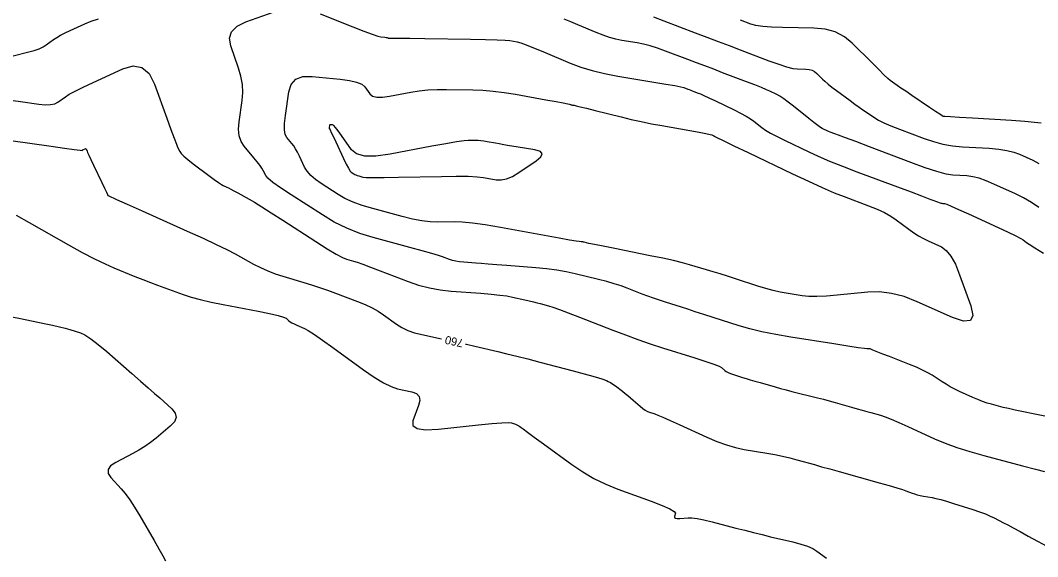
# Model space of a CAD drawing. Extents: x 2082232 to 2083549, y 592624 to 593832.
# Drawn here: x 2082370.6 to 2082457.3, y 592740.1 to 592785.8 of the extents above; entities that cross this region are included whole.
import ezdxf

# ---------------------------------------------------------------- set-up
doc = ezdxf.new("R2010")
doc.units = 0
doc.layers.add('DT_X_Contour_Major', color=7, linetype='Continuous')
doc.layers.add('DT_X_Contour_Minor', color=7, linetype='Continuous')

msp = doc.modelspace()

# ---------------------------------------------------------------- linework, layer by layer
at = {"layer": 'DT_X_Contour_Major'}
for points in [[(2082424.559, 592786.072), (2082425.451, 592785.734), (2082428.114, 592784.732), (2082429.103, 592784.359), (2082430.071, 592783.993), (2082431.019, 592783.634), (2082431.946, 592783.281), (2082434.392, 592782.347), (2082435.23, 592782.041), (2082435.91, 592781.82), (2082436.432, 592781.686), (2082436.795, 592781.639), (2082437.554, 592781.627), (2082437.826, 592781.601), (2082438.07, 592781.531), (2082438.288, 592781.418), (2082438.479, 592781.261), (2082438.954, 592780.784), (2082439.163, 592780.588), (2082439.435, 592780.358), (2082439.77, 592780.092), (2082440.167, 592779.793), (2082441.311, 592778.947), (2082441.719, 592778.647), (2082442.087, 592778.381), (2082442.414, 592778.15), (2082442.701, 592777.954), (2082443.411, 592777.476), (2082443.742, 592777.281), (2082444.204, 592777.057), (2082444.796, 592776.803), (2082445.518, 592776.518), (2082447.619, 592775.72), (2082448.415, 592775.452), (2082449.228, 592775.246), (2082450.057, 592775.101), (2082450.903, 592775.019), (2082453.18, 592774.882), (2082453.98, 592774.813), (2082454.675, 592774.707), (2082455.262, 592774.566), (2082455.743, 592774.387), (2082456.884, 592773.864), (2082457.401, 592773.58)], [(2082369.783, 592775.548), (2082373.241, 592775.059), (2082374.377, 592774.9), (2082375.192, 592774.789), (2082375.685, 592774.725), (2082375.857, 592774.709), (2082375.886, 592774.73), (2082375.901, 592774.74), (2082375.925, 592774.753), (2082375.956, 592774.768), (2082375.996, 592774.787), (2082376.114, 592774.841), (2082376.155, 592774.853), (2082376.19, 592774.847), (2082376.218, 592774.823), (2082376.24, 592774.781), (2082376.289, 592774.645), (2082376.337, 592774.532), (2082376.446, 592774.295), (2082376.616, 592773.932), (2082376.847, 592773.446), (2082377.542, 592771.981), (2082377.771, 592771.5), (2082377.935, 592771.155), (2082378.034, 592770.947), (2082378.068, 592770.875), (2082378.073, 592770.863), (2082378.075, 592770.86), (2082378.076, 592770.857), (2082378.077, 592770.855), (2082378.078, 592770.854), (2082378.079, 592770.854), (2082378.08, 592770.853), (2082378.081, 592770.853), (2082378.082, 592770.852), (2082378.085, 592770.851), (2082378.809, 592770.527), (2082379.712, 592770.123), (2082380.977, 592769.558), (2082384.83, 592767.834), (2082386.168, 592767.227), (2082387.292, 592766.702), (2082388.202, 592766.256), (2082388.898, 592765.891), (2082390.47, 592765.024), (2082391.068, 592764.715), (2082391.686, 592764.438), (2082392.322, 592764.194), (2082392.977, 592763.981), (2082394.749, 592763.456), (2082395.417, 592763.251), (2082396.093, 592763.03), (2082396.777, 592762.792), (2082397.468, 592762.538), (2082399.321, 592761.839), (2082399.981, 592761.572), (2082400.572, 592761.294), (2082401.094, 592761.006), (2082401.547, 592760.707), (2082402.663, 592759.898), (2082403.111, 592759.614), (2082403.618, 592759.372), (2082404.185, 592759.171), (2082404.811, 592759.01), (2082406.495, 592758.651)], [(2082408.546, 592758.2), (2082408.614, 592758.185), (2082409.338, 592758.02), (2082411.294, 592757.569), (2082412.068, 592757.387), (2082412.925, 592757.177), (2082413.864, 592756.939), (2082414.884, 592756.675), (2082417.716, 592755.932), (2082418.664, 592755.681), (2082419.385, 592755.485), (2082419.878, 592755.344), (2082420.144, 592755.258), (2082420.55, 592755.101), (2082420.711, 592755.028), (2082420.892, 592754.927), (2082421.091, 592754.797), (2082421.31, 592754.64), (2082421.918, 592754.183), (2082422.145, 592754.008), (2082422.373, 592753.826), (2082422.6, 592753.637), (2082422.827, 592753.442), (2082423.431, 592752.91), (2082423.65, 592752.729), (2082423.854, 592752.584), (2082424.044, 592752.476), (2082424.219, 592752.404), (2082424.665, 592752.26), (2082424.922, 592752.163), (2082425.357, 592751.978), (2082425.969, 592751.706), (2082426.76, 592751.347), (2082429.106, 592750.274), (2082429.965, 592749.907), (2082430.784, 592749.611), (2082431.561, 592749.385), (2082432.298, 592749.231), (2082434.207, 592748.913), (2082434.904, 592748.789), (2082435.564, 592748.655), (2082436.186, 592748.512), (2082436.77, 592748.358), (2082438.279, 592747.935), (2082438.891, 592747.763), (2082439.598, 592747.565), (2082440.398, 592747.341), (2082443.799, 592746.389), (2082444.647, 592746.15), (2082445.309, 592745.957), (2082445.785, 592745.811), (2082446.075, 592745.711), (2082446.601, 592745.509), (2082446.808, 592745.436), (2082447.037, 592745.371), (2082447.288, 592745.312), (2082447.559, 592745.259), (2082448.312, 592745.129), (2082448.636, 592745.061), (2082449.045, 592744.956), (2082449.537, 592744.814), (2082450.115, 592744.635), (2082451.766, 592744.106), (2082452.346, 592743.914), (2082452.845, 592743.732), (2082453.263, 592743.56), (2082453.601, 592743.399), (2082454.396, 592742.985), (2082454.751, 592742.798), (2082455.221, 592742.548), (2082455.804, 592742.233), (2082456.502, 592741.856), (2082458.515, 592740.765)]]:
    msp.add_lwpolyline(points, dxfattribs=at)
at = {"layer": 'DT_X_Contour_Minor'}
for points in [[(2082369.977, 592782.748), (2082371.322, 592783.089), (2082371.793, 592783.222), (2082372.198, 592783.366), (2082372.535, 592783.522), (2082372.805, 592783.689), (2082373.437, 592784.149), (2082373.703, 592784.326), (2082374.027, 592784.515), (2082374.408, 592784.714), (2082374.847, 592784.924), (2082376.095, 592785.498), (2082376.623, 592785.707), (2082377.273, 592785.903)], [(2082459.353, 592751.777), (2082456.931, 592752.257), (2082456.09, 592752.426), (2082455.383, 592752.576), (2082454.809, 592752.704), (2082454.37, 592752.813), (2082453.376, 592753.075), (2082452.997, 592753.185), (2082452.605, 592753.319), (2082452.2, 592753.477), (2082451.783, 592753.659), (2082450.651, 592754.176), (2082450.24, 592754.373), (2082449.854, 592754.573), (2082449.493, 592754.779), (2082449.158, 592754.988), (2082448.299, 592755.554), (2082447.937, 592755.77), (2082447.495, 592755.995), (2082446.973, 592756.23), (2082446.372, 592756.474), (2082444.663, 592757.135), (2082444.094, 592757.356), (2082443.669, 592757.522), (2082443.389, 592757.632), (2082443.254, 592757.688), (2082443.086, 592757.763), (2082443.025, 592757.787), (2082442.969, 592757.803), (2082442.917, 592757.811), (2082442.87, 592757.811), (2082442.752, 592757.799), (2082442.542, 592757.822), (2082442.001, 592757.899), (2082441.129, 592758.032), (2082439.926, 592758.219), (2082436.275, 592758.792), (2082434.973, 592759.014), (2082433.804, 592759.249), (2082432.768, 592759.498), (2082431.865, 592759.761), (2082429.635, 592760.48), (2082428.84, 592760.736), (2082428.125, 592760.965), (2082427.492, 592761.166), (2082426.94, 592761.34), (2082425.575, 592761.769), (2082425.067, 592761.933), (2082424.567, 592762.104), (2082424.075, 592762.281), (2082423.59, 592762.466), (2082422.308, 592762.968), (2082421.795, 592763.156), (2082421.217, 592763.342), (2082420.574, 592763.527), (2082419.865, 592763.711), (2082417.89, 592764.2), (2082417.126, 592764.37), (2082416.314, 592764.512), (2082415.454, 592764.625), (2082414.546, 592764.711), (2082412.062, 592764.903), (2082411.199, 592764.969), (2082410.472, 592765.025), (2082409.881, 592765.069), (2082409.426, 592765.102), (2082408.396, 592765.175), (2082408.03, 592765.21), (2082407.705, 592765.259), (2082407.421, 592765.323), (2082407.178, 592765.401), (2082406.585, 592765.629), (2082406.244, 592765.744), (2082405.666, 592765.916), (2082404.852, 592766.145), (2082403.8, 592766.432), (2082400.679, 592767.276), (2082399.53, 592767.633), (2082398.424, 592768.073), (2082397.36, 592768.596), (2082396.338, 592769.201), (2082393.67, 592770.925), (2082392.785, 592771.512), (2082392.13, 592771.979), (2082391.706, 592772.326), (2082391.511, 592772.554), (2082391.3, 592773.003), (2082391.191, 592773.196), (2082391.024, 592773.438), (2082390.798, 592773.731), (2082390.513, 592774.073), (2082389.676, 592775.051), (2082389.414, 592775.456), (2082389.254, 592775.94), (2082389.198, 592776.501), (2082389.244, 592777.141), (2082389.506, 592778.949), (2082389.56, 592779.631), (2082389.527, 592780.319), (2082389.406, 592781.014), (2082389.198, 592781.716), (2082388.526, 592783.598), (2082388.418, 592784.255), (2082388.599, 592784.816), (2082389.068, 592785.281), (2082389.826, 592785.651), (2082392.231, 592786.507)], [(2082396.14, 592786.325), (2082398.946, 592785.226), (2082399.884, 592784.864), (2082400.59, 592784.601), (2082401.067, 592784.439), (2082401.312, 592784.376), (2082401.66, 592784.341), (2082401.776, 592784.329), (2082401.86, 592784.316), (2082401.914, 592784.305), (2082401.936, 592784.294), (2082401.956, 592784.266), (2082401.966, 592784.258), (2082401.983, 592784.254), (2082402.005, 592784.253), (2082402.033, 592784.257), (2082402.115, 592784.273)], [(2082457.411, 592769.846), (2082456.764, 592770.272), (2082456.099, 592770.654), (2082455.416, 592770.993), (2082453.573, 592771.839), (2082452.911, 592772.12), (2082452.308, 592772.329), (2082451.763, 592772.465), (2082451.277, 592772.528), (2082450.059, 592772.601), (2082449.494, 592772.688), (2082448.713, 592772.894), (2082447.715, 592773.218), (2082446.5, 592773.661), (2082442.973, 592775.002), (2082441.796, 592775.449), (2082440.913, 592775.784), (2082440.324, 592776.007), (2082440.027, 592776.119), (2082439.628, 592776.268), (2082439.487, 592776.322), (2082439.361, 592776.373), (2082439.25, 592776.42), (2082439.156, 592776.463), (2082438.925, 592776.574), (2082438.789, 592776.658), (2082438.553, 592776.83), (2082438.219, 592777.088), (2082437.785, 592777.433), (2082436.496, 592778.467), (2082436.045, 592778.82), (2082435.658, 592779.103), (2082435.335, 592779.316), (2082435.077, 592779.458), (2082434.474, 592779.745), (2082434.18, 592779.875), (2082433.752, 592780.052), (2082433.189, 592780.275), (2082432.491, 592780.544), (2082430.451, 592781.322), (2082429.692, 592781.611), (2082428.947, 592781.894), (2082428.214, 592782.171), (2082427.495, 592782.442), (2082425.594, 592783.158), (2082424.908, 592783.403), (2082424.276, 592783.601), (2082423.7, 592783.752), (2082423.177, 592783.857), (2082421.857, 592784.074), (2082421.349, 592784.177), (2082420.818, 592784.321), (2082420.263, 592784.507), (2082419.684, 592784.735), (2082418.107, 592785.399), (2082417.519, 592785.642), (2082416.94, 592785.873)], [(2082457.613, 592777.011), (2082457.042, 592777.086), (2082456.198, 592777.162), (2082455.082, 592777.237), (2082451.746, 592777.437), (2082450.651, 592777.503), (2082449.869, 592777.55), (2082449.399, 592777.578), (2082449.243, 592777.587), (2082449.242, 592777.587), (2082449.17, 592777.636), (2082448.956, 592777.78), (2082448.598, 592778.021), (2082448.097, 592778.358), (2082446.572, 592779.386), (2082446.053, 592779.737), (2082445.64, 592780.019), (2082445.333, 592780.232), (2082445.132, 592780.376), (2082444.738, 592780.667), (2082444.53, 592780.841), (2082444.202, 592781.147), (2082443.753, 592781.583), (2082443.184, 592782.149), (2082441.505, 592783.835), (2082440.828, 592784.39), (2082440.057, 592784.791), (2082439.192, 592785.038), (2082438.233, 592785.13), (2082435.548, 592785.172), (2082434.625, 592785.202), (2082433.87, 592785.26), (2082433.284, 592785.345), (2082432.865, 592785.459), (2082431.973, 592785.799)], [(2082402.115, 592784.273), (2082402.324, 592784.275), (2082402.887, 592784.271), (2082403.806, 592784.259), (2082405.08, 592784.24), (2082408.951, 592784.18), (2082410.25, 592784.155), (2082411.244, 592784.126), (2082411.933, 592784.091), (2082412.317, 592784.052), (2082412.933, 592783.942), (2082413.244, 592783.86), (2082413.715, 592783.696), (2082414.347, 592783.451), (2082415.138, 592783.125), (2082417.463, 592782.146), (2082418.369, 592781.801), (2082419.346, 592781.5), (2082420.393, 592781.244), (2082421.511, 592781.032), (2082424.584, 592780.527), (2082425.608, 592780.355), (2082426.375, 592780.219), (2082426.886, 592780.118), (2082427.141, 592780.053), (2082427.477, 592779.926), (2082427.604, 592779.878), (2082427.734, 592779.829), (2082427.866, 592779.779), (2082428, 592779.728), (2082428.361, 592779.59), (2082428.554, 592779.51), (2082428.864, 592779.371), (2082429.289, 592779.173), (2082429.831, 592778.917), (2082431.429, 592778.158), (2082431.985, 592777.884), (2082432.452, 592777.631), (2082432.832, 592777.4), (2082433.124, 592777.19), (2082433.784, 592776.66), (2082434.095, 592776.441), (2082434.532, 592776.182), (2082435.095, 592775.882), (2082435.784, 592775.542), (2082437.788, 592774.582), (2082438.608, 592774.206), (2082439.565, 592773.799), (2082440.659, 592773.361), (2082441.89, 592772.891), (2082445.354, 592771.597), (2082446.512, 592771.164), (2082447.388, 592770.836), (2082447.983, 592770.613), (2082448.295, 592770.495), (2082448.754, 592770.321), (2082448.911, 592770.264), (2082449.041, 592770.222), (2082449.143, 592770.195), (2082449.216, 592770.184), (2082449.374, 592770.174), (2082449.546, 592770.116), (2082449.941, 592769.95), (2082450.56, 592769.675), (2082451.402, 592769.291), (2082453.948, 592768.123), (2082454.796, 592767.729), (2082455.432, 592767.425), (2082455.854, 592767.21), (2082456.063, 592767.084), (2082456.338, 592766.867), (2082456.569, 592766.711), (2082457.057, 592766.408), (2082457.802, 592765.956)], [(2082370.002, 592778.947), (2082370.61, 592778.863), (2082372.169, 592778.642), (2082372.71, 592778.592), (2082373.164, 592778.604), (2082373.531, 592778.681), (2082373.81, 592778.82), (2082374.438, 592779.277), (2082374.763, 592779.482), (2082375.267, 592779.753), (2082375.949, 592780.09), (2082376.81, 592780.494), (2082379.344, 592781.659), (2082380.224, 592781.906), (2082380.966, 592781.77), (2082381.569, 592781.253), (2082382.032, 592780.355), (2082383.083, 592777.45), (2082383.436, 592776.479), (2082383.708, 592775.745), (2082383.898, 592775.247), (2082384.006, 592774.987), (2082384.186, 592774.608), (2082384.308, 592774.436), (2082384.538, 592774.206), (2082384.878, 592773.917), (2082385.326, 592773.569), (2082386.666, 592772.563), (2082387.119, 592772.227), (2082387.475, 592771.973), (2082387.733, 592771.8), (2082387.893, 592771.71), (2082388.188, 592771.577), (2082388.331, 592771.509), (2082388.537, 592771.403), (2082388.806, 592771.259), (2082389.138, 592771.077), (2082390.108, 592770.542), (2082390.559, 592770.28), (2082391.185, 592769.897), (2082391.986, 592769.392), (2082392.962, 592768.766), (2082395.797, 592766.934), (2082396.756, 592766.324), (2082397.507, 592765.872), (2082398.05, 592765.575), (2082398.384, 592765.435), (2082398.999, 592765.269), (2082399.312, 592765.171), (2082399.792, 592765.003), (2082400.439, 592764.764), (2082401.253, 592764.455), (2082403.644, 592763.535), (2082404.547, 592763.225), (2082405.462, 592762.985), (2082406.389, 592762.813), (2082407.329, 592762.711), (2082409.85, 592762.532), (2082410.727, 592762.462), (2082411.467, 592762.385), (2082412.07, 592762.303), (2082412.536, 592762.214), (2082413.596, 592761.97), (2082413.977, 592761.881), (2082414.323, 592761.799), (2082414.636, 592761.721), (2082414.914, 592761.65), (2082415.612, 592761.467), (2082415.974, 592761.355), (2082416.537, 592761.156), (2082417.301, 592760.869), (2082418.265, 592760.496), (2082421.106, 592759.384), (2082422.168, 592758.979), (2082423.223, 592758.596), (2082424.273, 592758.235), (2082425.315, 592757.898), (2082428.088, 592757.028), (2082429.01, 592756.731), (2082429.697, 592756.495), (2082430.149, 592756.318), (2082430.366, 592756.201), (2082430.629, 592755.969), (2082430.751, 592755.882), (2082430.919, 592755.793), (2082431.133, 592755.704), (2082431.393, 592755.613), (2082432.147, 592755.37), (2082432.454, 592755.274), (2082432.808, 592755.166), (2082433.21, 592755.048), (2082433.66, 592754.919), (2082434.923, 592754.56), (2082435.396, 592754.428), (2082435.869, 592754.3), (2082436.341, 592754.177), (2082436.813, 592754.058), (2082438.071, 592753.748), (2082438.548, 592753.628), (2082439.037, 592753.501), (2082439.536, 592753.366), (2082440.048, 592753.225), (2082441.426, 592752.838), (2082441.917, 592752.701), (2082442.357, 592752.577), (2082442.746, 592752.468), (2082443.084, 592752.374), (2082443.917, 592752.141), (2082444.297, 592752.016), (2082444.812, 592751.815), (2082445.461, 592751.538), (2082446.246, 592751.187), (2082448.518, 592750.147), (2082449.419, 592749.765), (2082450.418, 592749.399), (2082451.514, 592749.048), (2082452.708, 592748.713), (2082456.022, 592747.839), (2082457.111, 592747.552), (2082457.893, 592747.347)], [(2082411.522, 592768.13), (2082410.222, 592768.351), (2082409.136, 592768.505), (2082408.263, 592768.594), (2082407.603, 592768.616), (2082406.128, 592768.586), (2082405.526, 592768.608), (2082404.828, 592768.696), (2082404.033, 592768.85), (2082403.141, 592769.071), (2082400.634, 592769.748), (2082399.744, 592770.014), (2082398.954, 592770.304), (2082398.265, 592770.616), (2082397.676, 592770.953), (2082396.24, 592771.881), (2082395.747, 592772.23), (2082395.349, 592772.579), (2082395.043, 592772.93), (2082394.83, 592773.281), (2082394.388, 592774.218), (2082394.223, 592774.55), (2082394.058, 592774.84), (2082393.895, 592775.091), (2082393.732, 592775.3), (2082393.3, 592775.806), (2082393.171, 592776.065), (2082393.111, 592776.464), (2082393.117, 592777.004), (2082393.192, 592777.683), (2082393.481, 592779.682), (2082393.687, 592780.326), (2082394.088, 592780.762), (2082394.684, 592780.988), (2082395.476, 592781.004), (2082397.847, 592780.768), (2082398.645, 592780.662), (2082399.262, 592780.52), (2082399.697, 592780.343), (2082399.951, 592780.131), (2082400.384, 592779.516), (2082400.612, 592779.331), (2082400.969, 592779.235), (2082401.456, 592779.23), (2082402.073, 592779.315), (2082403.891, 592779.662), (2082404.593, 592779.775), (2082405.333, 592779.851), (2082406.112, 592779.892), (2082406.93, 592779.897), (2082409.164, 592779.862), (2082410.018, 592779.829), (2082410.908, 592779.755), (2082411.833, 592779.641), (2082412.792, 592779.486), (2082415.396, 592779.019), (2082416.254, 592778.864), (2082416.875, 592778.75), (2082417.26, 592778.677), (2082417.408, 592778.644), (2082417.487, 592778.611), (2082417.52, 592778.599), (2082417.559, 592778.588), (2082417.605, 592778.577), (2082417.657, 592778.568), (2082417.805, 592778.543), (2082417.957, 592778.509), (2082418.305, 592778.425), (2082418.847, 592778.291), (2082419.583, 592778.107), (2082421.806, 592777.549), (2082422.648, 592777.346), (2082423.505, 592777.156), (2082424.378, 592776.977), (2082425.266, 592776.811), (2082427.656, 592776.385), (2082428.445, 592776.243), (2082429.021, 592776.135), (2082429.383, 592776.063), (2082429.532, 592776.025), (2082429.643, 592775.972), (2082429.682, 592775.954), (2082429.712, 592775.938), (2082429.736, 592775.924), (2082429.752, 592775.913), (2082429.784, 592775.887), (2082429.972, 592775.794), (2082430.511, 592775.533), (2082431.401, 592775.105), (2082432.642, 592774.511), (2082436.421, 592772.701), (2082437.758, 592772.071), (2082438.935, 592771.538), (2082439.952, 592771.102), (2082440.809, 592770.763), (2082442.882, 592769.989), (2082443.613, 592769.696), (2082444.251, 592769.4), (2082444.796, 592769.1), (2082445.248, 592768.797), (2082446.329, 592767.982), (2082446.737, 592767.691), (2082447.148, 592767.428), (2082447.562, 592767.194), (2082447.98, 592766.988), (2082449.101, 592766.478), (2082449.512, 592766.186), (2082449.908, 592765.693), (2082450.287, 592764.999), (2082450.65, 592764.104), (2082451.597, 592761.45), (2082451.766, 592760.642), (2082451.564, 592760.21), (2082450.991, 592760.152), (2082450.046, 592760.469), (2082447.033, 592761.815), (2082445.922, 592762.245), (2082444.849, 592762.523), (2082443.815, 592762.65), (2082442.818, 592762.626), (2082440.211, 592762.361), (2082439.292, 592762.284), (2082438.489, 592762.252), (2082437.804, 592762.264), (2082437.236, 592762.322), (2082435.878, 592762.535), (2082435.344, 592762.633), (2082434.76, 592762.769), (2082434.128, 592762.941), (2082433.446, 592763.15), (2082431.563, 592763.758), (2082430.878, 592763.977), (2082430.234, 592764.179), (2082429.632, 592764.364), (2082429.072, 592764.533), (2082427.634, 592764.959), (2082427.021, 592765.127), (2082426.258, 592765.312), (2082425.348, 592765.514), (2082424.288, 592765.732), (2082421.266, 592766.338), (2082420.265, 592766.539), (2082419.53, 592766.687), (2082419.06, 592766.783), (2082418.856, 592766.827), (2082418.666, 592766.874), (2082418.595, 592766.89), (2082418.526, 592766.903), (2082418.458, 592766.913), (2082418.392, 592766.92), (2082418.217, 592766.933), (2082417.984, 592766.969), (2082417.416, 592767.068), (2082416.512, 592767.229), (2082415.273, 592767.452), (2082411.522, 592768.13)], [(2082414.553, 592773.804), (2082414.964, 592774.143), (2082415.086, 592774.413), (2082414.918, 592774.615), (2082414.461, 592774.748), (2082412.857, 592775.011), (2082412.296, 592775.104), (2082411.817, 592775.184), (2082411.42, 592775.252), (2082411.104, 592775.307), (2082410.372, 592775.439), (2082410.104, 592775.482), (2082409.848, 592775.514), (2082409.606, 592775.535), (2082409.376, 592775.544), (2082408.78, 592775.553), (2082408.418, 592775.525), (2082407.778, 592775.431), (2082406.862, 592775.274), (2082405.668, 592775.052), (2082402.114, 592774.373), (2082400.908, 592774.207), (2082399.956, 592774.217), (2082399.257, 592774.403), (2082398.813, 592774.765), (2082397.965, 592775.967), (2082397.68, 592776.362), (2082397.46, 592776.645), (2082397.305, 592776.818), (2082397.215, 592776.879), (2082397.063, 592776.894), (2082397.012, 592776.893), (2082396.974, 592776.879), (2082396.948, 592776.851), (2082396.935, 592776.809), (2082396.916, 592776.681), (2082396.911, 592776.637), (2082396.911, 592776.603), (2082396.915, 592776.577), (2082396.923, 592776.561), (2082396.951, 592776.528), (2082396.992, 592776.451), (2082397.093, 592776.242), (2082397.254, 592775.903), (2082397.476, 592775.434), (2082398.15, 592774.007), (2082398.38, 592773.533), (2082398.567, 592773.18), (2082398.71, 592772.948), (2082398.809, 592772.838), (2082399.014, 592772.705), (2082399.098, 592772.657), (2082399.197, 592772.612), (2082399.31, 592772.571), (2082399.438, 592772.532), (2082399.796, 592772.436), (2082400.086, 592772.407), (2082400.687, 592772.395), (2082401.599, 592772.399), (2082402.822, 592772.419), (2082406.498, 592772.494), (2082407.755, 592772.509), (2082408.768, 592772.499), (2082409.538, 592772.464), (2082410.065, 592772.403), (2082411.146, 592772.208), (2082411.571, 592772.19), (2082412.033, 592772.284), (2082412.532, 592772.49), (2082413.07, 592772.808), (2082414.553, 592773.804)], [(2082370.242, 592769.174), (2082371.346, 592768.548), (2082374.698, 592766.666), (2082375.882, 592766.014), (2082376.922, 592765.469), (2082377.816, 592765.032), (2082378.565, 592764.703), (2082380.368, 592763.968), (2082381.035, 592763.701), (2082381.68, 592763.449), (2082382.304, 592763.213), (2082382.908, 592762.993), (2082384.491, 592762.427), (2082385.149, 592762.214), (2082385.936, 592762), (2082386.852, 592761.786), (2082387.898, 592761.571), (2082390.858, 592760.995), (2082391.84, 592760.797), (2082392.567, 592760.632), (2082393.039, 592760.501), (2082393.255, 592760.404), (2082393.492, 592760.19), (2082393.6, 592760.106), (2082393.746, 592760.017), (2082393.932, 592759.921), (2082394.155, 592759.819), (2082394.804, 592759.54), (2082395.139, 592759.359), (2082395.657, 592759.028), (2082396.358, 592758.546), (2082397.243, 592757.912), (2082399.847, 592756.022), (2082400.76, 592755.389), (2082401.545, 592754.909), (2082402.202, 592754.581), (2082402.732, 592754.406), (2082403.973, 592754.141), (2082404.358, 592753.993), (2082404.58, 592753.748), (2082404.64, 592753.406), (2082404.537, 592752.966), (2082404.047, 592751.665), (2082404.046, 592751.256), (2082404.411, 592751.002), (2082405.14, 592750.905), (2082406.235, 592750.964), (2082409.643, 592751.33), (2082410.777, 592751.444), (2082411.623, 592751.511), (2082412.183, 592751.532), (2082412.455, 592751.505), (2082412.797, 592751.373), (2082412.916, 592751.324), (2082413.016, 592751.279), (2082413.096, 592751.236), (2082413.157, 592751.196), (2082413.294, 592751.093), (2082413.451, 592750.977), (2082413.822, 592750.706), (2082414.404, 592750.281), (2082415.2, 592749.701), (2082417.604, 592747.948), (2082418.526, 592747.325), (2082419.489, 592746.767), (2082420.491, 592746.277), (2082421.534, 592745.853), (2082424.369, 592744.811), (2082425.295, 592744.455), (2082425.948, 592744.17), (2082426.326, 592743.955), (2082426.43, 592743.81), (2082426.344, 592743.518), (2082426.348, 592743.425), (2082426.427, 592743.366), (2082426.58, 592743.34), (2082426.807, 592743.348), (2082427.51, 592743.414), (2082427.836, 592743.411), (2082428.286, 592743.352), (2082428.861, 592743.237), (2082429.559, 592743.066), (2082431.587, 592742.537), (2082432.342, 592742.342), (2082433.086, 592742.154), (2082433.819, 592741.973), (2082434.54, 592741.8), (2082436.448, 592741.349), (2082437.112, 592741.173), (2082437.673, 592740.984), (2082438.132, 592740.781), (2082438.487, 592740.565), (2082439.296, 592739.972)], [(2082369.886, 592760.517), (2082370.612, 592760.379), (2082372.625, 592759.971), (2082373.328, 592759.824), (2082373.926, 592759.688), (2082374.421, 592759.564), (2082374.811, 592759.451), (2082375.714, 592759.165), (2082376.109, 592758.984), (2082376.619, 592758.656), (2082377.244, 592758.182), (2082377.983, 592757.56), (2082380.107, 592755.707), (2082380.852, 592755.055), (2082381.496, 592754.489), (2082382.037, 592754.008), (2082382.477, 592753.614), (2082383.512, 592752.678), (2082383.796, 592752.323), (2082383.868, 592751.961), (2082383.73, 592751.592), (2082383.382, 592751.216), (2082382.172, 592750.203), (2082381.707, 592749.835), (2082381.22, 592749.492), (2082380.711, 592749.173), (2082380.179, 592748.879), (2082378.73, 592748.127), (2082378.297, 592747.835), (2082378.082, 592747.524), (2082378.086, 592747.193), (2082378.309, 592746.843), (2082379.195, 592745.883), (2082379.543, 592745.469), (2082379.923, 592744.948), (2082380.333, 592744.319), (2082380.775, 592743.582), (2082381.995, 592741.474), (2082382.409, 592740.754), (2082382.735, 592740.174), (2082382.974, 592739.735)]]:
    msp.add_lwpolyline(points, dxfattribs=at)

# ---------------------------------------------------------------- texts
at = {"layer": 'DT_X_Contour_Major'}
msp.add_text('760', height=0.7, rotation=167.60272, dxfattribs=at).set_placement((2082408.404, 592758.593))

doc.saveas('drawing.dxf')
